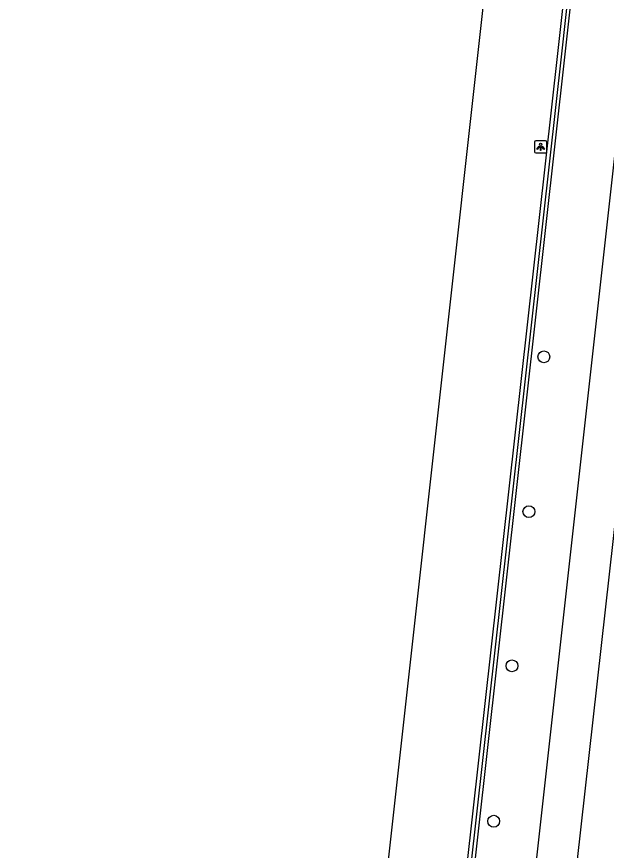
# Model space of a CAD drawing. Extents: x 162026 to 163499, y 387297 to 388169.
# Drawn here: x 162038 to 162086.7, y 387793.2 to 387862 of the extents above; entities that cross this region are included whole.
import ezdxf

# ---------------------------------------------------------------- set-up
doc = ezdxf.new("R2010")
doc.units = 0
for name, color, linetype in [('IMGEO_Boom', 7, 'Continuous'), ('IMGEO_Haag', 7, 'Continuous'), ('IMGEO_Hek', 7, 'Continuous'), ('IMGEO_Lichtpunt', 7, 'Continuous'), ('IMGEO_Rijbaan_regionaal_gesloten', 7, 'Continuous')]:
    doc.layers.add(name, color=color, linetype=linetype)

msp = doc.modelspace()

# ---------------------------------------------------------------- linework, layer by layer
at = {"layer": 'IMGEO_Boom'}
for centre in [(162081.581, 387833.92), (162080.345, 387821.146), (162078.944, 387808.425), (162077.441, 387795.602)]:
    msp.add_circle(centre, 0.489, dxfattribs=at)
at = {"layer": 'IMGEO_Haag'}
msp.add_lwpolyline([(162070.558, 387750.033), (162070.715, 387751.433), (162082.73, 387858.959), (162085.888, 387887.498), (162092.582, 387948.213), (162098.331, 388000.033), (162100.436, 388019.009), (162101.034, 388018.962), (162098.927, 387999.967), (162093.178, 387948.147), (162086.483, 387887.426), (162083.326, 387858.893), (162071.311, 387751.367), (162071.154, 387749.967), (162064.775, 387692.973), (162048.017, 387543.217), (162038.634, 387465.803), (162038.336, 387465.839), (162038.038, 387465.875), (162047.421, 387543.289), (162064.177, 387693.016), (162070.558, 387750.033)], dxfattribs=at)
at = {"layer": 'IMGEO_Hek'}
msp.add_lwpolyline([(162086.186, 387887.462), (162083.028, 387858.926), (162071.013, 387751.4), (162070.856, 387750), (162064.476, 387692.994)], dxfattribs=at)
at = {"layer": 'IMGEO_Lichtpunt'}
for p, q in [((162080.816, 387851.649), (162080.816, 387850.842)), ((162080.816, 387851.649), (162080.816, 387850.842)), ((162081.718, 387851.744), (162080.91, 387851.744)), ((162081.718, 387851.744), (162080.91, 387851.744)), ((162081.812, 387850.842), (162081.812, 387851.649)), ((162081.812, 387850.842), (162081.812, 387851.649)), ((162080.91, 387850.748), (162081.718, 387850.748)), ((162080.91, 387850.748), (162081.718, 387850.748))]:
    msp.add_line(p, q, dxfattribs=at)
for points in [[(162081.19, 387851.313), (162081.229, 387851.285), (162081.041, 387851.023), (162081.003, 387851.05), (162081.19, 387851.313)], [(162081.292, 387851.265), (162081.339, 387851.265), (162081.339, 387850.943), (162081.292, 387850.943), (162081.292, 387851.265)], [(162081.402, 387851.285), (162081.44, 387851.312), (162081.627, 387851.05), (162081.588, 387851.022), (162081.402, 387851.285)]]:
    msp.add_lwpolyline(points, dxfattribs=at)
msp.add_circle((162081.315, 387851.447), 0.0994, dxfattribs=at)
for centre, start, end in [((162080.91, 387851.649), 90, 180), ((162080.91, 387851.649), 90, 180), ((162081.718, 387851.649), 0, 90), ((162081.718, 387851.649), 0, 90), ((162080.91, 387850.842), 180, 270), ((162080.91, 387850.842), 180, 270), ((162081.718, 387850.842), 270, 0), ((162081.718, 387850.842), 270, 360)]:
    msp.add_arc(centre, 0.0946, start, end, dxfattribs=at)
at = {"layer": 'IMGEO_Rijbaan_regionaal_gesloten'}
for points in [[(162056.727, 387684.126), (162057.767, 387693.483), (162064.05, 387750), (162079.391, 387888.288), (162091.784, 388000), (162095.156, 388030.116), (162098.969, 388066.214), (162102.065, 388098.695), (162105.018, 388137.039), (162105.974, 388153.499), (162106.66, 388168.525), (162106.66, 388168.525)], [(162115.185, 388167.681), (162115.185, 388167.681), (162115.08, 388160.108), (162114.774, 388146.796), (162113.246, 388115.179), (162111.257, 388082.374), (162107.741, 388040.671), (162103.786, 388000), (162102.643, 387988.4), (162096.151, 387931.204), (162092.788, 387900.224), (162091.359, 387886.839), (162089.042, 387865.143), (162076.229, 387750), (162071.42, 387707.267), (162069.77, 387692.609), (162059.518, 387601.502), (162048.26, 387500), (162043.118, 387453.488)], [(162118.847, 388167.319), (162118.784, 388163.821), (162118.414, 388149.01), (162117.683, 388128.448), (162116.859, 388112.665), (162115.926, 388096.828), (162114.902, 388081.118), (162113.723, 388065.297), (162112.335, 388048.541), (162109.282, 388016.74), (162106.505, 387990.085), (162103.819, 387966.184), (162094.856, 387886.497), (162087.297, 387818.939), (162079.611, 387750.509), (162073.014, 387691.729), (162068.986, 387656.002), (162065.336, 387623.382), (162060.869, 387583.595), (162055.598, 387536.533), (162051.705, 387501.521), (162046.313, 387453.259)]]:
    msp.add_lwpolyline(points, dxfattribs=at)

doc.saveas('drawing.dxf')
